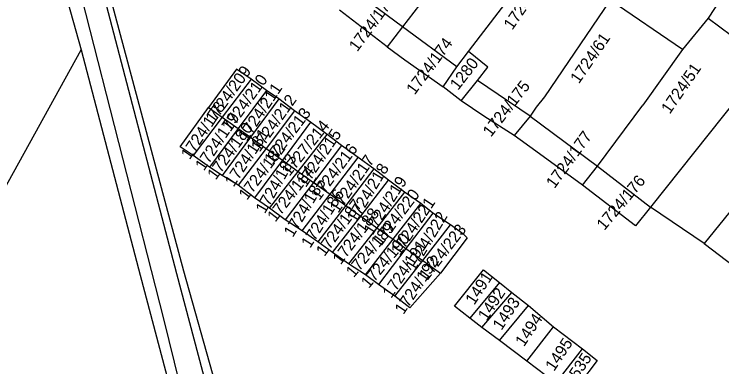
# Model space of a CAD drawing. Extents: x -581999 to -572728, y -1219553 to -1212032.
# Drawn here: x -578552 to -578430.7, y -1215802.4 to -1215741.9 of the extents above; entities that cross this region are included whole.
import ezdxf

# ---------------------------------------------------------------- set-up
doc = ezdxf.new("R2010")
doc.units = 0
for name, color, linetype in [('Vrstva 1', 7, 'Continuous'), ('Vrstva 2', 7, 'Continuous'), ('Vrstva 63', 7, 'Continuous')]:
    doc.layers.add(name, color=color, linetype=linetype)

msp = doc.modelspace()

# ---------------------------------------------------------------- linework, layer by layer
at = {"layer": 'Vrstva 1'}
for p, q in [((-578522.911, -1215785.97), (-578538.314, -1215728.411)), ((-578485.465, -1215744.063), (-578493.409, -1215738.122)), ((-578655.794, -1215956.723), (-578540.533, -1215748.015)), ((-578470.819, -1215750.953), (-578474.162, -1215748.294)), ((-578463.558, -1215759.392), (-578472.597, -1215753.255)), ((-578452.055, -1215767.986), (-578442.928, -1215774.998)), ((-578433.77, -1215781.235), (-578442.928, -1215774.998)), ((-578510.763, -1215829.161), (-578522.911, -1215785.97)), ((-578476.536, -1215791.974), (-578471.572, -1215785.725)), ((-578471.572, -1215785.725), (-578468.829, -1215787.931)), ((-578468.829, -1215787.931), (-578473.924, -1215794.057)), ((-578468.829, -1215787.931), (-578466.739, -1215789.646)), ((-578471.833, -1215795.65), (-578466.739, -1215789.646)), ((-578466.739, -1215789.646), (-578463.865, -1215791.852)), ((-578473.924, -1215794.057), (-578476.536, -1215791.974)), ((-578468.829, -1215797.856), (-578463.865, -1215791.852)), ((-578463.865, -1215791.852), (-578459.554, -1215795.527)), ((-578471.833, -1215795.65), (-578473.924, -1215794.057)), ((-578468.829, -1215797.856), (-578471.833, -1215795.65)), ((-578464.126, -1215801.409), (-578459.554, -1215795.527)), ((-578459.554, -1215795.527), (-578454.59, -1215799.326)), ((-578464.126, -1215801.409), (-578468.829, -1215797.856)), ((-578459.162, -1215805.207), (-578454.59, -1215799.326)), ((-578454.59, -1215799.326), (-578452.108, -1215801.286)), ((-578452.108, -1215801.286), (-578456.549, -1215807.168)), ((-578459.162, -1215805.207), (-578464.126, -1215801.409))]:
    msp.add_line(p, q, dxfattribs=at)
for points in [[(-578473.398, -1215747.335), (-578459.795, -1215729.504)], [(-578544.191, -1215734.905), (-578540.533, -1215748.015), (-578530.703, -1215785.594)], [(-578537.498, -1215735.412), (-578524.205, -1215786.39)], [(-578429.777, -1215737.527), (-578433.075, -1215742.553)], [(-578449.835, -1215739.468), (-578461.1, -1215756.062)], [(-578437.471, -1215747.922), (-578449.835, -1215739.468)], [(-578482.511, -1215740.278), (-578485.465, -1215744.063)], [(-578488.076, -1215747.506), (-578496.254, -1215741.205)], [(-578433.075, -1215742.553), (-578437.471, -1215747.922)], [(-578433.075, -1215742.553), (-578423.082, -1215750.023)], [(-578485.465, -1215744.063), (-578488.076, -1215747.506)], [(-578476.146, -1215750.915), (-578485.465, -1215744.063)], [(-578488.076, -1215747.506), (-578485.079, -1215749.715)], [(-578476.146, -1215750.915), (-578474.162, -1215748.294), (-578473.398, -1215747.335)], [(-578437.471, -1215747.922), (-578444.272, -1215757.49)], [(-578485.079, -1215749.715), (-578478.481, -1215754.358)], [(-578423.082, -1215750.023), (-578442.928, -1215774.998), (-578445.531, -1215778.212), (-578454.596, -1215771.222)], [(-578511.395, -1215753.019), (-578513.878, -1215751.326), (-578518.677, -1215757.888)], [(-578478.481, -1215754.358), (-578476.146, -1215750.915)], [(-578475.399, -1215756.757), (-578472.597, -1215753.255), (-578470.819, -1215750.953)], [(-578511.395, -1215753.019), (-578516.353, -1215759.551)], [(-578508.777, -1215754.972), (-578511.395, -1215753.019)], [(-578508.777, -1215754.972), (-578513.616, -1215761.51)], [(-578506.63, -1215756.405), (-578508.777, -1215754.972)], [(-578475.399, -1215756.757), (-578478.481, -1215754.358)], [(-578412.415, -1215754.915), (-578433.77, -1215781.235)], [(-578506.63, -1215756.405), (-578511.518, -1215763.011)], [(-578503.945, -1215758.488), (-578506.63, -1215756.405)], [(-578461.1, -1215756.062), (-578462.543, -1215757.852)], [(-578471.483, -1215759.39), (-578475.399, -1215756.757)], [(-578452.055, -1215767.986), (-578444.272, -1215757.49)], [(-578521.329, -1215766.106), (-578523.543, -1215764.674), (-578518.677, -1215757.888)], [(-578518.677, -1215757.888), (-578516.353, -1215759.551)], [(-578503.945, -1215758.488), (-578508.828, -1215764.936)], [(-578501.193, -1215760.441), (-578503.945, -1215758.488)], [(-578462.543, -1215757.852), (-578463.558, -1215759.392), (-578466.33, -1215762.716)], [(-578516.353, -1215759.551), (-578521.329, -1215766.106)], [(-578516.353, -1215759.551), (-578513.616, -1215761.51)], [(-578466.33, -1215762.716), (-578471.483, -1215759.39)], [(-578463.558, -1215759.392), (-578452.055, -1215767.986)], [(-578501.193, -1215760.441), (-578506.014, -1215766.95)], [(-578498.374, -1215762.525), (-578501.193, -1215760.441)], [(-578513.616, -1215761.51), (-578518.51, -1215768.124)], [(-578513.616, -1215761.51), (-578511.518, -1215763.011)], [(-578503.331, -1215768.87), (-578498.374, -1215762.525)], [(-578495.891, -1215764.413), (-578498.374, -1215762.525)], [(-578511.518, -1215763.011), (-578516.362, -1215769.557)], [(-578511.518, -1215763.011), (-578508.828, -1215764.936)], [(-578462.621, -1215765.416), (-578466.33, -1215762.716)], [(-578508.828, -1215764.936), (-578513.61, -1215771.25)], [(-578508.828, -1215764.936), (-578506.014, -1215766.95)], [(-578495.891, -1215764.413), (-578500.695, -1215770.757)], [(-578493.072, -1215766.497), (-578495.891, -1215764.413)], [(-578518.51, -1215768.124), (-578521.329, -1215766.106)], [(-578454.596, -1215771.222), (-578462.621, -1215765.416)], [(-578506.014, -1215766.95), (-578510.791, -1215773.398)], [(-578506.014, -1215766.95), (-578503.331, -1215768.87)], [(-578497.87, -1215772.778), (-578493.072, -1215766.497)], [(-578490.387, -1215768.45), (-578493.072, -1215766.497)], [(-578516.362, -1215769.557), (-578518.51, -1215768.124)], [(-578490.387, -1215768.45), (-578495.185, -1215774.7)], [(-578487.837, -1215770.338), (-578490.387, -1215768.45)], [(-578454.596, -1215771.222), (-578452.055, -1215767.986)], [(-578513.61, -1215771.25), (-578516.362, -1215769.557)], [(-578508.241, -1215775.156), (-578503.331, -1215768.87)], [(-578503.331, -1215768.87), (-578500.695, -1215770.757)], [(-578500.695, -1215770.757), (-578505.556, -1215777.175)], [(-578500.695, -1215770.757), (-578497.87, -1215772.778)], [(-578492.62, -1215776.535), (-578487.837, -1215770.338)], [(-578485.085, -1215772.422), (-578487.837, -1215770.338)], [(-578510.791, -1215773.398), (-578513.61, -1215771.25)], [(-578508.241, -1215775.156), (-578510.791, -1215773.398)], [(-578502.67, -1215779.063), (-578497.87, -1215772.778)], [(-578497.87, -1215772.778), (-578495.185, -1215774.7)], [(-578485.085, -1215772.422), (-578489.843, -1215778.523)], [(-578482.333, -1215774.375), (-578485.085, -1215772.422)], [(-578487.073, -1215780.505), (-578482.333, -1215774.375)], [(-578480.252, -1215776.003), (-578482.333, -1215774.375)], [(-578505.556, -1215777.175), (-578508.241, -1215775.156)], [(-578495.185, -1215774.7), (-578499.985, -1215780.951)], [(-578495.185, -1215774.7), (-578492.62, -1215776.535)], [(-578497.435, -1215782.774), (-578492.62, -1215776.535)], [(-578492.62, -1215776.535), (-578489.843, -1215778.523)], [(-578480.252, -1215776.003), (-578484.88, -1215782.075)], [(-578477.232, -1215778.021), (-578480.252, -1215776.003)], [(-578502.67, -1215779.063), (-578505.556, -1215777.175)], [(-578481.995, -1215784.139), (-578477.232, -1215778.021)], [(-578474.925, -1215779.682), (-578477.232, -1215778.021)], [(-578499.985, -1215780.951), (-578502.67, -1215779.063)], [(-578489.843, -1215778.523), (-578494.683, -1215784.728)], [(-578489.843, -1215778.523), (-578487.073, -1215780.505)], [(-578491.797, -1215786.616), (-578487.073, -1215780.505)], [(-578487.073, -1215780.505), (-578484.88, -1215782.075)], [(-578474.925, -1215779.682), (-578474.349, -1215780.261), (-578478.953, -1215786.316)], [(-578497.435, -1215782.774), (-578499.985, -1215780.951)], [(-578433.77, -1215781.235), (-578423.474, -1215789.05)], [(-578494.683, -1215784.728), (-578497.435, -1215782.774)], [(-578484.88, -1215782.075), (-578489.582, -1215788.244)], [(-578484.88, -1215782.075), (-578481.995, -1215784.139)], [(-578486.763, -1215790.262), (-578481.995, -1215784.139)], [(-578481.995, -1215784.139), (-578478.953, -1215786.316)], [(-578491.797, -1215786.616), (-578494.683, -1215784.728)], [(-578530.703, -1215785.594), (-578517.025, -1215837.221)], [(-578524.205, -1215786.39), (-578511.307, -1215834.9)], [(-578489.582, -1215788.244), (-578491.797, -1215786.616)], [(-578478.953, -1215786.316), (-578484.212, -1215792.28), (-578486.763, -1215790.262)], [(-578486.763, -1215790.262), (-578489.582, -1215788.244)]]:
    msp.add_lwpolyline(points, dxfattribs=at)
at = {"layer": 'Vrstva 63'}
for p, q in [((-578571.998, -1215615.219), (-578526.408, -1215794.138)), ((-578526.408, -1215794.138), (-578505.971, -1215876.912))]:
    msp.add_line(p, q, dxfattribs=at)

# ---------------------------------------------------------------- texts
at = {"layer": 'Vrstva 2'}
for s, rotation, p in [('1724/62', 55.50486, (-578466.633, -1215744.721)), ('1724/173', 53.54213, (-578493.202, -1215748.439)), ('1724/61', 55.50486, (-578455.222, -1215753.943)), ('1724/174', 53.55289, (-578483.366, -1215755.849)), ('1280', 52.2556, (-578475.926, -1215755.049)), ('1724/209', 54.41198, (-578517.773, -1215760.73)), ('1724/51', 55.50486, (-578439.637, -1215759.134)), ('1724/210', 54.34161, (-578514.958, -1215762.179)), ('1724/211', 56.30993, (-578512.152, -1215763.822)), ('1724/175', 52.2556, (-578470.294, -1215763.083)), ('1724/212', 54.62422, (-578509.946, -1215765.659)), ('1724/178', 56.02346, (-578521.948, -1215766.974)), ('1724/179', 56.25261, (-578519.492, -1215768.886)), ('1724/213', 53.09282, (-578507.735, -1215767.8)), ('1727/214', 51.25851, (-578504.813, -1215769.794)), ('1724/180', 54.41198, (-578517.455, -1215770.441)), ('1724/181', 56.30993, (-578514.41, -1215771.647)), ('1724/215', 56.25261, (-578502.021, -1215771.724)), ('1724/177', 54.18856, (-578459.388, -1215771.907)), ('1724/182', 53.1301, (-578512.106, -1215773.902)), ('1724/216', 53.08541, (-578499.717, -1215773.95)), ('1724/183', 60.20926, (-578509.043, -1215776.227)), ('1724/217', 55.38231, (-578496.466, -1215776.118)), ('1724/184', 52.34005, (-578507.242, -1215777.656)), ('1724/218', 58.97046, (-578493.439, -1215777.819)), ('1724/219', 57.42205, (-578490.589, -1215779.93)), ('1724/176', 49.99107, (-578450.851, -1215779.101)), ('1724/185', 58.97046, (-578504.244, -1215780.28)), ('1724/186', 57.88588, (-578501.282, -1215782.155)), ('1724/220', 53.0259, (-578489.095, -1215781.752)), ('1724/187', 53.78214, (-578498.831, -1215783.574)), ('1724/221', 56.30993, (-578485.922, -1215783.45)), ('1724/188', 52.92165, (-578496.039, -1215784.982)), ('1724/222', 58.97046, (-578483.403, -1215786.102)), ('1724/189', 50.13336, (-578493.811, -1215787.19)), ('1724/223', 52.37601, (-578481.207, -1215787.705)), ('1724/190', 50.13336, (-578491.229, -1215789.046)), ('1724/191', 56.02346, (-578487.383, -1215790.756)), ('1724/192', 56.30993, (-578485.288, -1215793.536)), ('1491', 56.37538, (-578473.168, -1215791.904)), ('1492', 56.37538, (-578471.021, -1215794.629)), ('1493', 56.37538, (-578468.494, -1215796.259)), ('1494', 56.37538, (-578464.634, -1215799.064)), ('1495', 56.37538, (-578459.479, -1215803.273)), ('1535', 56.37538, (-578456.223, -1215805.831))]:
    msp.add_text(s, height=2, rotation=rotation, dxfattribs=at).set_placement(p)

doc.saveas('drawing.dxf')
